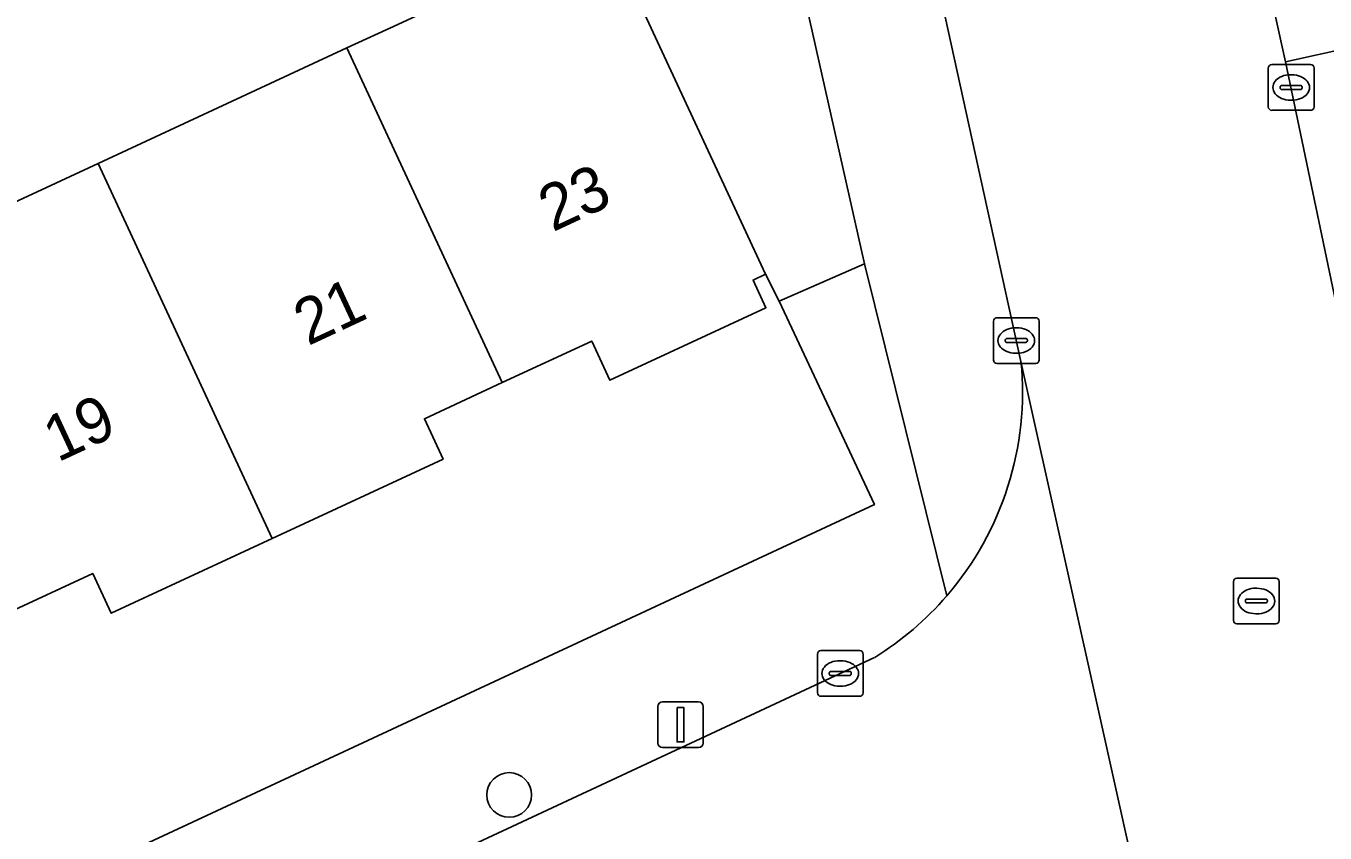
# Model space of a CAD drawing. Extents: x 160030 to 160839, y 385325 to 386450.
# Drawn here: x 160605.67 to 160634.1, y 386013.81 to 386031.48 of the extents above; entities that cross this region are included whole.
import ezdxf

# ---------------------------------------------------------------- set-up
doc = ezdxf.new("R2010")
doc.units = 0
for name, color, linetype in [('IMGEO_Boom', 7, 'Continuous'), ('IMGEO_Erf', 7, 'Continuous'), ('IMGEO_Groenvoorziening', 7, 'Continuous'), ('IMGEO_Kolk', 7, 'Continuous'), ('IMGEO_Lichtmast', 7, 'Continuous'), ('IMGEO_Pand', 7, 'Continuous'), ('IMGEO_Pand_nummerreeks', 7, 'Continuous'), ('IMGEO_Rijbaan_lokaal_open', 7, 'Continuous'), ('IMGEO_Rioolput', 7, 'Continuous'), ('IMGEO_Voetpad_open', 7, 'Continuous')]:
    doc.layers.add(name, color=color, linetype=linetype)

msp = doc.modelspace()

# ---------------------------------------------------------------- linework, layer by layer
at = {"layer": 'IMGEO_Boom'}
msp.add_circle((160616.245, 386014.647), 0.489, dxfattribs=at)
at = {"layer": 'IMGEO_Erf'}
for points in [[(160580.042, 386015.838), (160585.485, 386018.364), (160590.926, 386020.89), (160596.368, 386023.417), (160601.811, 386025.943), (160607.253, 386028.47), (160612.695, 386030.996), (160613.807, 386031.512)], [(160579.142, 386000), (160624.237, 386021.001), (160622.154, 386025.452), (160621.857, 386026.043), (160621.582, 386025.915), (160621.864, 386025.309), (160618.449, 386023.724), (160618.051, 386024.582), (160616.091, 386023.672), (160614.389, 386022.882), (160614.8, 386021.997), (160611.059, 386020.26), (160607.535, 386018.624), (160607.13, 386019.496), (160605.213, 386018.607)]]:
    msp.add_lwpolyline(points, dxfattribs=at)
at = {"layer": 'IMGEO_Groenvoorziening'}
msp.add_lwpolyline([(160622.154, 386025.452), (160624.023, 386026.274), (160619.695, 386045.51), (160614.059, 386042.854), (160618.342, 386033.617), (160621.857, 386026.043)], close=True, dxfattribs=at)
at = {"layer": 'IMGEO_Kolk'}
for p, q in [((160632.859, 386029.706), (160632.859, 386030.558)), ((160632.934, 386030.632), (160633.786, 386030.632)), ((160633.86, 386030.558), (160633.86, 386029.706)), ((160633.118, 386030.126), (160633.118, 386030.138)), ((160633.161, 386030.175), (160633.559, 386030.175)), ((160633.347, 386030.412), (160633.372, 386030.412)), ((160633.602, 386030.138), (160633.602, 386030.126)), ((160633.556, 386030.089), (160633.158, 386030.089)), ((160633.37, 386029.852), (160633.345, 386029.852)), ((160633.786, 386029.632), (160632.934, 386029.632)), ((160626.843, 386024.167), (160626.843, 386025.019)), ((160626.918, 386025.093), (160627.77, 386025.093)), ((160627.844, 386025.019), (160627.844, 386024.167)), ((160627.331, 386024.873), (160627.356, 386024.873)), ((160627.102, 386024.587), (160627.102, 386024.599)), ((160627.54, 386024.55), (160627.142, 386024.55)), ((160627.145, 386024.636), (160627.543, 386024.636)), ((160627.586, 386024.599), (160627.586, 386024.587)), ((160627.354, 386024.313), (160627.329, 386024.313)), ((160627.77, 386024.093), (160626.918, 386024.093)), ((160622.99, 386016.88), (160622.99, 386017.732)), ((160623.065, 386017.806), (160623.917, 386017.806)), ((160623.991, 386017.732), (160623.991, 386016.88)), ((160623.292, 386017.349), (160623.69, 386017.349)), ((160623.478, 386017.586), (160623.503, 386017.586)), ((160623.249, 386017.3), (160623.249, 386017.312)), ((160623.687, 386017.263), (160623.289, 386017.263)), ((160623.733, 386017.312), (160623.733, 386017.3)), ((160623.917, 386016.806), (160623.065, 386016.806)), ((160623.501, 386017.026), (160623.476, 386017.026))]:
    msp.add_line(p, q, dxfattribs=at)
for points in [[(160632.859, 386029.706), (160632.859, 386030.558)], [(160632.934, 386030.632), (160633.786, 386030.632)], [(160633.86, 386030.558), (160633.86, 386029.706)], [(160633.786, 386029.632), (160632.934, 386029.632)], [(160626.843, 386024.167), (160626.843, 386025.019)], [(160626.918, 386025.093), (160627.77, 386025.093)], [(160627.844, 386025.019), (160627.844, 386024.167)], [(160627.77, 386024.093), (160626.918, 386024.093)], [(160622.99, 386016.88), (160622.99, 386017.732)], [(160623.065, 386017.806), (160623.917, 386017.806)], [(160623.991, 386017.732), (160623.991, 386016.88)], [(160623.917, 386016.806), (160623.065, 386016.806)]]:
    msp.add_lwpolyline(points, dxfattribs=at)
for centre, radius, start, end in [((160632.936, 386030.556), 0.0765, 91.552, 178.448), ((160632.936, 386030.556), 0.0765, 91.552, 178.448), ((160633.784, 386030.556), 0.0765, 1.552, 88.448), ((160633.784, 386030.556), 0.0765, 1.552, 88.448), ((160633.158, 386030.135), 0.0403, 85.8775, 175.7526), ((160633.563, 386030.137), 0.0386, 1.7309, 96.639), ((160633.155, 386030.125), 0.0366, 178.938, 274.7102), ((160633.559, 386030.132), 0.043, 264.8664, 352.4533), ((160632.936, 386029.708), 0.0765, 181.552, 268.448), ((160632.936, 386029.708), 0.0765, 181.552, 268.448), ((160633.784, 386029.708), 0.0765, 271.552, 358.448), ((160633.784, 386029.708), 0.0765, 271.552, 358.448), ((160626.92, 386025.017), 0.0765, 91.552, 178.448), ((160626.92, 386025.017), 0.0765, 91.552, 178.448), ((160627.768, 386025.017), 0.0765, 1.552, 88.448), ((160627.768, 386025.017), 0.0765, 1.552, 88.448), ((160627.142, 386024.596), 0.0403, 85.8775, 175.7526), ((160627.139, 386024.586), 0.0366, 178.938, 274.7102), ((160627.543, 386024.593), 0.043, 264.8664, 352.4533), ((160627.547, 386024.598), 0.0386, 1.7309, 96.639), ((160626.92, 386024.169), 0.0765, 181.552, 268.448), ((160626.92, 386024.169), 0.0765, 181.552, 268.448), ((160627.768, 386024.169), 0.0765, 271.552, 358.448), ((160627.768, 386024.169), 0.0765, 271.552, 358.448), ((160623.067, 386017.73), 0.0765, 91.552, 178.448), ((160623.067, 386017.73), 0.0765, 91.552, 178.448), ((160623.915, 386017.73), 0.0765, 1.552, 88.448), ((160623.915, 386017.73), 0.0765, 1.552, 88.448), ((160623.289, 386017.309), 0.0403, 85.8775, 175.7526), ((160623.694, 386017.311), 0.0386, 1.7309, 96.639), ((160623.286, 386017.299), 0.0366, 178.938, 274.7102), ((160623.69, 386017.306), 0.043, 264.8664, 352.4533), ((160623.067, 386016.882), 0.0765, 181.552, 268.448), ((160623.067, 386016.882), 0.0765, 181.552, 268.448), ((160623.915, 386016.882), 0.0765, 271.552, 358.448), ((160623.915, 386016.882), 0.0765, 271.552, 358.448)]:
    msp.add_arc(centre, radius, start, end, dxfattribs=at)
for centre, major_axis, ratio, start_param, end_param in [((160633.346, 386030.132), (-0.387, 0.002), 0.722429, 4.712389, 7.853982), ((160633.371, 386030.132), (-0.39, 0.002), 0.717154, 1.570796, 4.712389), ((160627.33, 386024.593), (-0.387, 0.002), 0.722429, 4.712389, 7.853982), ((160627.355, 386024.593), (-0.39, 0.002), 0.717154, 1.570796, 4.712389), ((160623.477, 386017.306), (-0.387, 0.002), 0.722429, 4.712389, 7.853982), ((160623.502, 386017.306), (-0.39, 0.002), 0.717154, 1.570796, 4.712389)]:
    msp.add_ellipse(centre, major_axis=major_axis, ratio=ratio, start_param=start_param, end_param=end_param, dxfattribs=at)
at = {"layer": 'IMGEO_Lichtmast'}
for p, q in [((160619.501, 386015.783), (160619.501, 386016.583)), ((160619.501, 386016.583), (160619.501, 386015.783)), ((160619.601, 386016.683), (160620.391, 386016.683)), ((160620.391, 386016.683), (160619.601, 386016.683)), ((160620.491, 386016.583), (160620.491, 386015.783)), ((160620.491, 386015.783), (160620.491, 386016.583)), ((160620.391, 386015.683), (160619.601, 386015.683)), ((160619.601, 386015.683), (160620.391, 386015.683))]:
    msp.add_line(p, q, dxfattribs=at)
msp.add_lwpolyline([(160619.921, 386016.558), (160620.071, 386016.558), (160620.071, 386015.808), (160619.921, 386015.808), (160619.921, 386016.558)], dxfattribs=at)
for centre, start, end in [((160619.601, 386016.583), 90, 180), ((160619.601, 386016.583), 90, 180), ((160620.391, 386016.583), 0, 90), ((160620.391, 386016.583), 360, 90), ((160619.601, 386015.783), 180, 270), ((160619.601, 386015.783), 180, 270), ((160620.391, 386015.783), 270, 0), ((160620.391, 386015.783), 270, 0)]:
    msp.add_arc(centre, 0.1, start, end, dxfattribs=at)
at = {"layer": 'IMGEO_Pand'}
for points in [[(160618.342, 386033.617), (160613.807, 386031.512), (160612.695, 386030.996), (160616.091, 386023.672), (160618.051, 386024.582), (160618.449, 386023.724), (160621.864, 386025.309), (160621.582, 386025.915), (160621.857, 386026.043)], [(160611.059, 386020.26), (160614.8, 386021.997), (160614.389, 386022.882), (160616.091, 386023.672), (160612.695, 386030.996), (160607.253, 386028.47)], [(160607.253, 386028.47), (160601.811, 386025.943), (160605.213, 386018.607), (160607.13, 386019.496), (160607.535, 386018.624), (160611.059, 386020.26)]]:
    msp.add_lwpolyline(points, close=True, dxfattribs=at)
at = {"layer": 'IMGEO_Rijbaan_lokaal_open'}
for points in [[(160610.926, 386099.153), (160613.827, 386085.835), (160614.023, 386084.927), (160617.82, 386068.41), (160617.857, 386067.979), (160618.922, 386063.085), (160622.231, 386047.876), (160622.326, 386047.438), (160627.446, 386024.134), (160631.148, 386007.47), (160631.154, 386007.398), (160632.754, 386000), (160634.382, 385992.473), (160635.763, 385985.991), (160635.805, 385985.829), (160636.863, 385981.151), (160638.133, 385975.323), (160640.453, 385964.062), (160640.508, 385963.878), (160644.247, 385946.807), (160649.432, 385922.858), (160654.964, 385897.23)], [(160635.228, 386021.169), (160633.235, 386030.696), (160631.385, 386039.07), (160626.729, 386060.145), (160625.047, 386067.854), (160622.975, 386077.379), (160621.949, 386082.098), (160620.748, 386087.617), (160619.371, 386093.947)], [(160631.154, 386007.398), (160631.148, 386007.47), (160627.446, 386024.134)], [(160624.244, 386017.657), (160599.049, 386005.909), (160586.308, 386000), (160573.702, 385994.154), (160548.712, 385982.457), (160544.858, 385980.725), (160542.961, 385979.827), (160545.098, 385975.358), (160547.013, 385976.247), (160548.053, 385976.73), (160549.886, 385977.576), (160575.628, 385989.44), (160598.232, 386000)]]:
    msp.add_lwpolyline(points, dxfattribs=at)
for centre, radius, start, end in [((160620.642, 386023.468), 6.837, 319.2487, 5.5922), ((160620.637, 386023.473), 6.844, 301.8053, 319.2415)]:
    msp.add_arc(centre, radius, start, end, dxfattribs=at)
at = {"layer": 'IMGEO_Rioolput'}
for p, q in [((160632.173, 386019.392), (160633.025, 386019.392)), ((160632.098, 386018.466), (160632.098, 386019.318)), ((160632.586, 386019.172), (160632.611, 386019.172)), ((160633.099, 386019.318), (160633.099, 386018.466)), ((160632.357, 386018.886), (160632.357, 386018.898)), ((160632.795, 386018.849), (160632.397, 386018.849)), ((160632.4, 386018.935), (160632.798, 386018.935)), ((160632.841, 386018.898), (160632.841, 386018.886)), ((160632.609, 386018.612), (160632.584, 386018.612)), ((160633.025, 386018.392), (160632.173, 386018.392))]:
    msp.add_line(p, q, dxfattribs=at)
for points in [[(160632.173, 386019.392), (160633.025, 386019.392)], [(160632.098, 386018.466), (160632.098, 386019.318)], [(160633.099, 386019.318), (160633.099, 386018.466)], [(160633.025, 386018.392), (160632.173, 386018.392)]]:
    msp.add_lwpolyline(points, dxfattribs=at)
for centre, radius, start, end in [((160632.175, 386019.316), 0.0765, 91.552, 178.448), ((160632.175, 386019.316), 0.0765, 91.552, 178.448), ((160633.023, 386019.316), 0.0765, 1.552, 88.448), ((160633.023, 386019.316), 0.0765, 1.552, 88.448), ((160632.397, 386018.895), 0.0403, 85.8775, 175.7526), ((160632.394, 386018.885), 0.0366, 178.938, 274.7102), ((160632.798, 386018.892), 0.043, 264.8664, 352.4533), ((160632.802, 386018.897), 0.0386, 1.7309, 96.639), ((160632.175, 386018.468), 0.0765, 181.552, 268.448), ((160632.175, 386018.468), 0.0765, 181.552, 268.448), ((160633.023, 386018.468), 0.0765, 271.552, 358.448), ((160633.023, 386018.468), 0.0765, 271.552, 358.448)]:
    msp.add_arc(centre, radius, start, end, dxfattribs=at)
for centre, major_axis, ratio, start_param, end_param in [((160632.585, 386018.892), (-0.387, 0.002), 0.722429, 4.712389, 7.853982), ((160632.61, 386018.892), (-0.39, 0.002), 0.717154, 1.570796, 4.712389)]:
    msp.add_ellipse(centre, major_axis=major_axis, ratio=ratio, start_param=start_param, end_param=end_param, dxfattribs=at)
at = {"layer": 'IMGEO_Voetpad_open'}
for points in [[(160622.326, 386047.438), (160622.231, 386047.876), (160619.276, 386047.175), (160619.695, 386045.51), (160624.023, 386026.274), (160625.821, 386019.005)], [(160627.446, 386024.134), (160622.326, 386047.438)], [(160635.223, 386015.627), (160636.359, 386014.761), (160636.808, 386014.135), (160637.042, 386012.888), (160637.532, 386011.139), (160640.439, 386011.791), (160638.944, 386018.522), (160636.619, 386029.151), (160636.141, 386031.336), (160633.235, 386030.696), (160635.228, 386021.169), (160635.48, 386020.051)], [(160625.821, 386019.005), (160624.023, 386026.274), (160622.154, 386025.452), (160624.237, 386021.001), (160579.142, 386000), (160554.595, 385988.568), (160552.598, 385987.585), (160542.473, 385982.975), (160542.961, 385979.827), (160544.858, 385980.725), (160548.712, 385982.457), (160573.702, 385994.154), (160586.308, 386000), (160599.049, 386005.909)], [(160599.049, 386005.909), (160624.244, 386017.657)]]:
    msp.add_lwpolyline(points, dxfattribs=at)
msp.add_lwpolyline([(160634.303, 386039.733), (160631.385, 386039.07), (160633.235, 386030.696), (160636.141, 386031.336), (160636.004, 386031.961)], close=True, dxfattribs=at)
for centre, radius, start, end in [((160620.642, 386023.468), 6.837, 319.2487, 5.5922), ((160620.637, 386023.473), 6.844, 301.8053, 319.2415)]:
    msp.add_arc(centre, radius, start, end, dxfattribs=at)

# ---------------------------------------------------------------- texts
at = {"layer": 'IMGEO_Pand_nummerreeks'}
for s, p in [('23', (160617.198, 386026.961)), ('21', (160611.842, 386024.469)), ('19', (160606.363, 386021.919))]:
    msp.add_text(s, height=1, rotation=24.9528, dxfattribs=at).set_placement(p)

doc.saveas('drawing.dxf')
